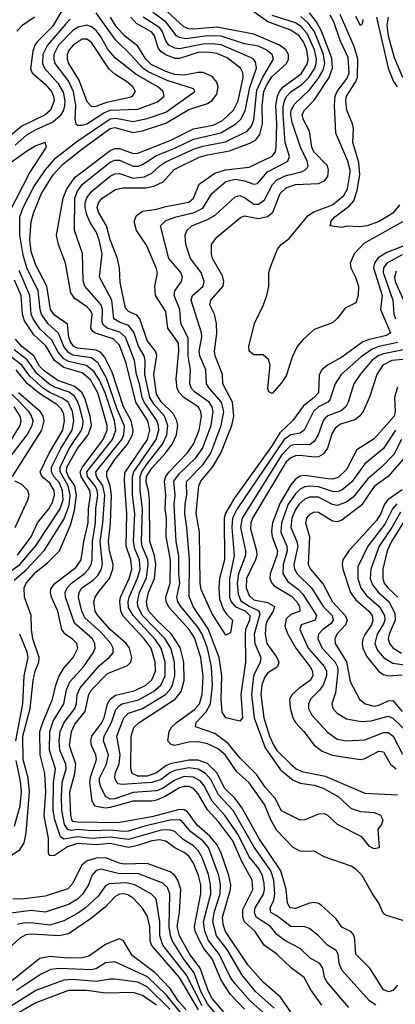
# Model space of a CAD drawing. Header units: inches. Extents: x 501365 to 657855, y 482276 to 547543.
# Tile 878 of 957: x 626140 to 627761, y 504714 to 508959. Entities that reach past the tile are written whole.
import ezdxf

# ---------------------------------------------------------------- set-up
doc = ezdxf.new("R2010")
doc.units = ezdxf.units.IN
doc.header["$MEASUREMENT"] = 0
doc.layers.add('A6520', color=7, linetype='Continuous')

msp = doc.modelspace()

# ---------------------------------------------------------------- linework, layer by layer
at = {"layer": 'A6520', "color": 5}
for points, elevation in [([(626321.8, 508998.2), (626281.5, 508930), (626216, 508864), (626205.9, 508850), (626196.7, 508823.3), (626187.1, 508747.1), (626193.2, 508730), (626250, 508681), (626277.3, 508650), (626286.1, 508630), (626288.5, 508610), (626273, 508570), (626250, 508549), (626150, 508500), (626034.8, 508405.2)], 3820), ([(627770, 504796.5), (627750, 504774), (627732.3, 504767.7), (627710, 504777.1), (627650.6, 504870.6), (627589.9, 504929.9), (627584.6, 505004.6), (627578.2, 505018.2), (627570, 505027), (627530, 505047.1), (627504.4, 505084.4), (627441.1, 505141.1), (627429.4, 505149.4), (627410, 505153.7), (627390, 505150.7), (627330, 505126.9), (627307.5, 505130), (627294.9, 505150), (627289.9, 505210.1), (627267.2, 505290), (627172.1, 505430), (627100.4, 505560.4), (627070, 505601.3), (627024.5, 505644.5), (626990, 505711.8), (626950, 505752.2), (626910, 505766.8), (626870, 505766.8), (626790, 505751.5), (626770, 505742.2), (626730, 505712.4), (626690, 505697.8), (626650, 505697.5), (626625.3, 505710), (626619, 505730), (626621.6, 505870), (626632.7, 505907.3), (626655, 505930), (626811.3, 506030), (626836.4, 506063.6), (626849.1, 506110), (626848.4, 506190), (626832.9, 506252.9), (626794.5, 506310), (626730, 506371.9), (626697.5, 506410), (626689.4, 506430), (626687.6, 506450), (626696.2, 506490), (626721.5, 506550), (626728, 506610), (626722.1, 506650), (626701.5, 506710), (626700.3, 506890), (626695.5, 506930), (626685.3, 506965.3), (626686.7, 506990), (626710, 507025.9), (626769.7, 507090), (626798.4, 507130), (626816.1, 507170), (626822.3, 507210), (626818.6, 507230), (626802.2, 507262.2), (626750, 507312.1), (626730, 507344.4), (626719.1, 507430), (626732.1, 507512.1), (626725.7, 507530), (626690, 507576.7), (626658.8, 507670), (626645.1, 507685.1), (626610, 507701.4), (626595.9, 507715.9), (626574, 507826), (626571.3, 507888.7), (626562.1, 507930), (626530.6, 508010), (626515.1, 508070), (626480.1, 508130), (626474.7, 508150), (626480.3, 508170), (626496.6, 508190), (626553.2, 508226.8), (626584.9, 508235.1), (626684.8, 508235.2), (626718.8, 508241.2), (626759.1, 508260.9), (626806.9, 508313.1), (626913.8, 508366.2), (626950, 508377.3), (627045.4, 508394.6), (627133.5, 508426.5), (627159, 508441), (627176.1, 508463.9), (627187.4, 508510), (627186.8, 508590), (627194.1, 508650), (627204.3, 508675.7), (627227.5, 508712.5), (627291, 508770), (627300.2, 508790), (627299.5, 508810), (627288.5, 508830), (627260.6, 508850), (627150, 508896.7), (626990, 508927.7), (626890, 508919.2), (626870, 508920), (626848.3, 508928.3), (626759.2, 509010)], 3720), ([(626358.4, 508961.6), (626338.5, 508941.5), (626260, 508850), (626239.3, 508810), (626238.7, 508770), (626246.8, 508750), (626305.2, 508685.2), (626327.6, 508647.6), (626334.3, 508610), (626333.2, 508590), (626329, 508570), (626315.1, 508544.9), (626282.9, 508517.1), (626210, 508484.9), (626170, 508462), (626121, 508419)], 3840), ([(626203.6, 508970), (626150, 508933.2), (626127.1, 508910)], 3780), ([(627238.2, 504698.2), (627158.1, 504770), (627099.5, 504839.5), (627034.6, 504950), (626989.7, 505010), (626973.5, 505070), (626979.4, 505110), (627005.1, 505190), (627007.1, 505230), (626999.4, 505270), (626954.3, 505390), (626930, 505418.9), (626878.2, 505458.2), (626841.8, 505501.8), (626829.1, 505509.1), (626790, 505507.7), (626677.9, 505482.1), (626610, 505460.8), (626590, 505460), (626530, 505465.8), (626450, 505462.5), (626390, 505467.5), (626364.2, 505464.2), (626347.9, 505467.9), (626332.9, 505490), (626322.6, 505550), (626320.6, 505610), (626324, 505670), (626340.1, 505730), (626338.6, 505750), (626313.3, 505810), (626310.4, 505850), (626315, 505890), (626332, 505930), (626377.9, 505990), (626384.8, 506010), (626388.7, 506050), (626401.2, 506078.8), (626484.2, 506175.8), (626526.3, 506210), (626543.7, 506230), (626543.8, 506250), (626533.3, 506270), (626490, 506318.1), (626420.8, 506380.8), (626408.9, 506408.9), (626394.5, 506470), (626396, 506490), (626408.9, 506510), (626456.9, 506543.1), (626477.2, 506562.8), (626492.3, 506587.7), (626497.4, 506610), (626487.9, 506710), (626499.4, 506790), (626507.4, 506910), (626499, 506950), (626470.8, 506990), (626469.2, 507010), (626580.4, 507150), (626589.8, 507170), (626592.5, 507207.5), (626560.9, 507280.9), (626514.6, 507414.6), (626478.6, 507478.6), (626450, 507500.9), (626370, 507513.4), (626350, 507524.1), (626330.2, 507550), (626307.4, 507607.4), (626260.9, 507650), (626233.9, 507690), (626227.7, 507710), (626219.1, 507790), (626170.2, 507890), (626155.1, 507944.9), (626140.4, 508030), (626140.1, 508110), (626155, 508150), (626201.4, 508238.6), (626249.7, 508310.3), (626295.9, 508364.1), (626385.9, 508434.1), (626530, 508531.7), (626554.6, 508534.6), (626630, 508520.4), (626690, 508533.3), (626770, 508560.7), (626895.6, 508650), (626890, 508660.7), (626776.6, 508696.6), (626694.4, 508734.4), (626670.8, 508750), (626618.7, 508810), (626553.1, 508873.1), (626469.7, 508989.7)], 3840), ([(627316.9, 504670), (627265.4, 504745.4), (627190, 504809.5), (627124.8, 504884.8), (627028.3, 505028.3), (627018.5, 505058.5), (627015.1, 505090), (627050.2, 505210), (627050.8, 505230), (627042.2, 505270), (627007.3, 505370), (626990, 505402.7), (626959.9, 505439.9), (626906.3, 505486.3), (626864.5, 505544.4), (626850, 505553), (626830, 505554.8), (626710, 505522.6), (626563, 505497), (626390, 505499.1), (626370, 505503), (626364.6, 505510), (626360, 505530), (626356.7, 505630), (626377.5, 505710), (626382.6, 505750), (626354.8, 505830), (626363, 505890), (626378.3, 505921.7), (626422.7, 505977.3), (626438, 506050), (626449.9, 506070), (626519.4, 506140.6), (626605.6, 506174.4), (626619.5, 506190), (626624.6, 506210), (626613.3, 506250), (626599.2, 506270), (626530.5, 506330), (626476.9, 506390), (626465.8, 506410), (626460.1, 506450), (626465.4, 506470), (626478, 506490), (626528, 506550), (626542.4, 506590), (626543.4, 506610), (626527.6, 506670), (626523.2, 506710), (626532, 506790), (626536.3, 506910), (626530.4, 506950), (626515.9, 506990), (626516.7, 507010), (626550, 507063.6), (626605.6, 507130), (626626.3, 507170), (626630.1, 507190), (626621, 507230), (626587.3, 507290), (626539.3, 507439.3), (626506.6, 507506.6), (626490, 507524.8), (626470, 507534.8), (626390, 507543.2), (626371.9, 507551.9), (626358.9, 507570), (626352.7, 507590), (626346.7, 507646.7), (626290, 507685.5), (626273.6, 507710), (626257.3, 507810), (626210, 507901.8), (626190, 507960.3), (626183.6, 508010), (626190, 508090), (626201.1, 508130), (626234.5, 508210), (626284.2, 508290), (626324.4, 508335.6), (626414.2, 508405.8), (626530, 508490), (626550, 508494.7), (626630, 508473.2), (626670, 508480.2), (626770, 508512.9), (626870, 508572.8), (626950, 508597.8), (626970, 508611.3), (626990, 508638.4), (626996, 508670), (626990, 508690.4), (626970, 508713.9), (626931.3, 508731.3), (626910, 508732.1), (626850, 508720.5), (626810, 508722.5), (626770, 508736.2), (626706.7, 508766.7), (626683.9, 508790), (626650, 508844.8), (626591.3, 508891.3), (626556.5, 508930), (626531.7, 508970)], 3820), ([(627444.1, 504710), (627396.1, 504776.1), (627368.1, 504830), (627313.4, 504870), (627250.2, 504930.2), (627194.3, 504970), (627155.3, 505030), (627109.6, 505069.6), (627102.3, 505090), (627102.9, 505122.9), (627146.1, 505210), (627143.8, 505250), (627099.1, 505330), (627059.1, 505419.1), (626999.4, 505499.4), (626950, 505553.5), (626910, 505621.8), (626890, 505644.8), (626870, 505653.6), (626850, 505653.4), (626830, 505647.2), (626767.8, 505610), (626730, 505594.6), (626710, 505590.8), (626630, 505590.7), (626530, 505562.2), (626510, 505559.9), (626470, 505566.9), (626463.7, 505570), (626452.1, 505590), (626442.6, 505670), (626446.2, 505693.8), (626471.2, 505770), (626469.2, 505790), (626449.4, 505830), (626446.7, 505850), (626451.8, 505870), (626493.1, 505926.9), (626504.6, 505950), (626518.8, 506010), (626530.5, 506029.5), (626553.2, 506046.8), (626634.1, 506065.9), (626684.3, 506090), (626710, 506113.1), (626726.1, 506150), (626725, 506190), (626707.3, 506250), (626677.4, 506290), (626587.2, 506387.2), (626576.6, 506410), (626571.6, 506450), (626574.7, 506470), (626611.8, 506550), (626624.2, 506590), (626619.7, 506630), (626599, 506690), (626602.6, 506830), (626591.6, 506970), (626593.6, 507006.4), (626691.5, 507150), (626702.1, 507190), (626693.3, 507230), (626641.9, 507310), (626598.9, 507478.9), (626570, 507556.9), (626543.5, 507583.5), (626467.7, 507607.7), (626455.4, 507615.4), (626446.6, 507630), (626452.3, 507690), (626445.8, 507705.8), (626430, 507721.9), (626377.4, 507757.4), (626361.3, 507781.4), (626337.7, 507910), (626307.8, 507990), (626299.5, 508030), (626327.6, 508190), (626342.9, 508230), (626379.6, 508280.4), (626530, 508394.9), (626550, 508403.5), (626570, 508404.2), (626630, 508383), (626650, 508384.5), (626790, 508438.6), (626890, 508488.2), (626974.6, 508505.3), (627015.2, 508524.8), (627062.7, 508570), (627082.8, 508610), (627103.9, 508710), (627103.5, 508730), (627092.4, 508750), (627034.7, 508794.7), (626990, 508814.2), (626950, 508819.2), (626910, 508818.1), (626830, 508791.8), (626810, 508791.6), (626770, 508807.5), (626750, 508821.6), (626738, 508838), (626721.3, 508890), (626710, 508905.1), (626643.6, 508943.6), (626620.1, 508970)], 3780), ([(627560.1, 504700.1), (627467, 504810), (627455.8, 504830), (627448, 504870), (627434.9, 504890), (627392.9, 504912.9), (627350, 504954.3), (627283.4, 504990), (627250, 505016), (627221.9, 505050), (627159.9, 505090), (627152.8, 505110), (627156, 505130), (627191.4, 505188.6), (627196, 505210), (627195.4, 505235.4), (627187.4, 505270), (627170, 505300.9), (627130.6, 505350.6), (627083.9, 505443.9), (627026.9, 505526.9), (626970, 505590), (626936.2, 505656.2), (626918.5, 505678.5), (626890, 505694.3), (626850, 505695.9), (626810, 505681.2), (626755.9, 505644.1), (626730, 505634.1), (626630, 505627.1), (626550, 505599.5), (626530, 505598.4), (626510, 505609.9), (626490, 505651.5), (626484.5, 505670), (626485.1, 505690), (626514.2, 505750), (626522.7, 505790), (626501.4, 505850), (626504.4, 505870), (626536.6, 505930), (626555, 505984.9), (626570, 506003.1), (626582, 506010), (626652.3, 506027.7), (626717.3, 506062.7), (626749.5, 506090.5), (626767.2, 506130), (626767.4, 506190), (626750.6, 506250), (626726.3, 506286.3), (626629.7, 506390), (626610, 506425), (626607.5, 506450), (626612.3, 506470), (626648.9, 506551.1), (626659.9, 506590), (626656.6, 506630), (626637.5, 506677.5), (626631.6, 506710), (626637.2, 506830), (626627.5, 506910), (626626.2, 506990), (626632.5, 507010), (626729, 507150), (626739.8, 507190), (626739.2, 507210), (626732, 507232), (626677.5, 507310), (626669, 507330), (626656.7, 507390), (626643.4, 507430), (626635.9, 507490), (626597.2, 507590), (626572.4, 507612.4), (626517.4, 507630), (626502.3, 507642.3), (626495.9, 507655.9), (626497.5, 507710), (626491.9, 507730), (626420.7, 507810), (626414.1, 507834.1), (626411.2, 507951.2), (626376.4, 508050), (626378.6, 508190), (626390, 508220.4), (626411.7, 508250), (626530, 508345), (626550, 508353.7), (626570, 508353.3), (626630, 508328.1), (626651.5, 508328.5), (626670, 508334.7), (626730, 508374.4), (626810, 508405.7), (626890, 508443.7), (627008.6, 508471.4), (627072.5, 508510), (627094.2, 508530), (627112.9, 508567.1), (627132.8, 508667.3), (627161.5, 508750), (627157.7, 508777.7), (627149.1, 508789.1), (627136.2, 508796.2), (627010, 508851.3), (626970, 508856), (626930, 508854.3), (626830, 508834.4), (626810, 508837), (626784.2, 508850), (626770, 508868), (626755.4, 508910), (626744.6, 508924.6), (626672.2, 508970)], 3760), ([(627676.7, 504710), (627649.3, 504730), (627530, 504860.9), (627518.1, 504890), (627514.7, 504930), (627505.9, 504945.9), (627468.4, 504970), (627429.2, 505010), (627390, 505040.5), (627370, 505048.8), (627310, 505050.3), (627250, 505095.8), (627224.4, 505110), (627220.7, 505130), (627236, 505164), (627241.1, 505190), (627236.3, 505250), (627223.5, 505290), (627151.2, 505391.2), (627060.7, 505550), (626997.2, 505617.2), (626964.1, 505684.1), (626942.5, 505710), (626910, 505728.7), (626870, 505733.3), (626810, 505722.7), (626787.7, 505712.3), (626750, 505684.1), (626710, 505670.6), (626581.9, 505661.9), (626565.2, 505665.2), (626556.1, 505676.1), (626550.8, 505690), (626552.6, 505710), (626568.8, 505751.2), (626573.4, 505790), (626558.6, 505870), (626590, 505950), (626610.2, 505969.8), (626670, 505989.6), (626769.5, 506050.5), (626788, 506070), (626799.2, 506090), (626809.1, 506130), (626808.7, 506190), (626792.9, 506250), (626767.8, 506290), (626670.4, 506390), (626650, 506430), (626647.7, 506450), (626657.4, 506490), (626686.5, 506553.5), (626695, 506610), (626692.8, 506630), (626669.2, 506690), (626665.7, 506710), (626669.8, 506850), (626659.6, 506930), (626660.1, 506990), (626667.6, 507010), (626690, 507044.3), (626756.8, 507130), (626774.6, 507170), (626779.6, 507210), (626764.6, 507250), (626720.2, 507300.2), (626701.1, 507330), (626679.6, 507430), (626680.8, 507490), (626676.5, 507510), (626652.5, 507552.4), (626632.7, 507612.7), (626610, 507640.7), (626570, 507655.3), (626546.8, 507670), (626538.2, 507750), (626483.9, 507850), (626495.5, 507950), (626483.3, 508010), (626470, 508045.4), (626444.7, 508084.7), (626430, 508118.1), (626422.1, 508150), (626422.7, 508170), (626429.1, 508190.9), (626450, 508218.3), (626530, 508284.4), (626550, 508295.5), (626570, 508296.2), (626630, 508276.6), (626678.3, 508281.7), (626710, 508297.1), (626744.5, 508330), (626770, 508346.2), (626890, 508400.8), (626930, 508413.5), (627027.7, 508432.3), (627121.4, 508478.6), (627139.9, 508500.1), (627150, 508528.2), (627163.9, 508656.1), (627188.5, 508711.5), (627235.8, 508790), (627229, 508810), (627202.9, 508830), (627170, 508845.5), (627110, 508855.9), (627010, 508888.7), (626950, 508890.3), (626857.4, 508877.4), (626830, 508882.5), (626816.7, 508890), (626771.2, 508950), (626714, 508990)], 3740), ([(627830, 505064.6), (627718.8, 505098.8), (627707.7, 505107.7), (627690.4, 505150), (627661.8, 505190), (627617.4, 505270), (627590, 505297.3), (627570, 505310.4), (627454.3, 505350), (627413.3, 505373.3), (627350, 505374.2), (627320.2, 505390), (627250, 505464.2), (627223.8, 505510), (627195.8, 505575.8), (627130, 505668.5), (627076.3, 505716.3), (627028, 505788), (626995.8, 505815.8), (626950, 505837.5), (626910, 505846.4), (626870, 505845), (626810, 505830.3), (626794, 505834), (626779.9, 505850), (626784.6, 505890), (626796, 505910), (626816.4, 505930), (626894.6, 505985.4), (626915.5, 506010), (626926.7, 506050), (626932, 506128), (626922.3, 506210), (626894.9, 506294.9), (626871.4, 506330), (626785.2, 506425.2), (626771.9, 506450), (626771.1, 506470), (626789.6, 506530.4), (626791, 506630), (626772.7, 506730), (626773.9, 506810), (626767.5, 506850), (626770.2, 506910), (626764.2, 506970), (626770.8, 506990), (626785.3, 507010), (626862.7, 507090), (626890.4, 507129.6), (626914.9, 507190), (626924.9, 507250), (626922.1, 507270), (626909.7, 507289.7), (626848, 507330), (626829.9, 507350), (626819.8, 507370), (626815.3, 507410), (626826.9, 507530), (626824.8, 507564.8), (626779.8, 507630), (626770, 507701.5), (626726.7, 507770), (626723.4, 507810), (626734, 507866), (626729.2, 507890), (626686.9, 507986.9), (626644.5, 508050), (626634.3, 508090), (626644.3, 508115.7), (626670, 508133.9), (626730, 508141.9), (626770, 508154), (626870, 508173.2), (626889.5, 508190.5), (626914.9, 508250), (626982.1, 508297.9), (627028.4, 508311.6), (627130, 508323.1), (627230, 508371.6), (627243.6, 508390), (627246.8, 508410), (627249.2, 508510), (627245.2, 508590), (627252.1, 508630), (627261.1, 508650), (627277.4, 508670), (627354.5, 508725.5), (627381.5, 508770), (627385.3, 508790), (627379.5, 508830), (627364.3, 508864.3), (627345.6, 508890), (627310, 508914.8), (627210.4, 508950.4), (627150, 508994)], 3680), ([(627810, 507539.6), (627710, 507519), (627686.7, 507510), (627659.1, 507490), (627608.5, 507430), (627581.6, 507390), (627557.6, 507310), (627547.3, 507290), (627527.3, 507272.7), (627470, 507251.2), (627458.5, 507241.5), (627448.8, 507230), (627427.4, 507170), (627410, 507140.4), (627390, 507127.2), (627330, 507127.5), (627310, 507123), (627270, 507081.4), (627100.1, 506810), (627092.6, 506770), (627114.1, 506670), (627114.4, 506650), (627084.8, 506570), (627078.5, 506530), (627082.3, 506482.3), (627094.5, 506454.5), (627130, 506430.7), (627171.3, 506411.3), (627175.8, 506395.8), (627151.2, 506310), (627155.2, 506270), (627179.9, 506210), (627177.5, 506190), (627149.4, 506130.6), (627140.6, 506050), (627152.5, 505950), (627199.8, 505819.8), (627265.7, 505725.7), (627320.7, 505680.7), (627350, 505667.5), (627410, 505658.6), (627450, 505646.8), (627513.8, 505610), (627570, 505558), (627610, 505546), (627670, 505542), (627697, 505530), (627706.4, 505510), (627700.7, 505490), (627684.7, 505470), (627691.1, 505388.9), (627670, 505384.5), (627650, 505395.1), (627615.8, 505435.8), (627511.3, 505490), (627470, 505528), (627455.1, 505535.1), (627430, 505533.5), (627370, 505509.8), (627350, 505508.1), (627270, 505549), (627241.9, 505601.9), (627198.7, 505650), (627164, 505704), (627090, 505776.3), (627039.2, 505839.2), (626982.3, 505882.3), (626898.8, 505910), (626901.7, 505930), (626945.3, 505974.7), (626963.8, 506010), (626972.5, 506090), (626967.4, 506170), (626950.2, 506249.8), (626928, 506310), (626910, 506339.2), (626835.9, 506430), (626822.5, 506450), (626818.3, 506470), (626830.4, 506530), (626826.1, 506570), (626827.4, 506647.4), (626814.6, 506710), (626807.2, 506870), (626811.4, 506910), (626804.9, 506970), (626830, 507003.5), (626900.1, 507070), (626929, 507110), (626966.1, 507210), (626974.9, 507270), (626970.4, 507290), (626957.9, 507310), (626894.5, 507354.5), (626881.1, 507370), (626874.8, 507390), (626877.1, 507450), (626867.2, 507510), (626867.6, 507587.6), (626835.7, 507650), (626831.2, 507710), (626807.2, 507770), (626809.5, 507790), (626838.8, 507830), (626842.7, 507850), (626835.4, 507870), (626783.7, 507930), (626747.1, 508070), (626770, 508093.8), (626815, 508110), (626892.3, 508127.7), (626930, 508146.6), (626969.7, 508210.3), (627030, 508261.3), (627070, 508271.5), (627110, 508264.8), (627150, 508250.1), (627166.4, 508253.6), (627210, 508304.2), (627297.3, 508350), (627304.1, 508370), (627285, 508430), (627276.3, 508550), (627276.4, 508583.6), (627282.3, 508610), (627291.5, 508628.5), (627310, 508648.2), (627358.2, 508681.8), (627388.1, 508710), (627412.5, 508747.5), (627419.7, 508770), (627421, 508790), (627412.5, 508830), (627379.8, 508899.8), (627352.9, 508930), (627330, 508945.7), (627230, 508978.1)], 3660), ([(627771.9, 507568.1), (627690, 507550), (627660.9, 507539.1), (627613.4, 507506.6), (627526.5, 507430), (627501.5, 507390), (627479, 507321), (627469.1, 507310), (627429.3, 507290), (627407.2, 507270), (627368.2, 507190), (627350, 507177.5), (627310, 507170), (627281.4, 507150), (627078.4, 506850), (627058.1, 506810), (627055.5, 506770), (627065.8, 506650), (627045.3, 506550), (627046, 506470), (627052.6, 506450), (627069.5, 506430), (627114.4, 506410), (627133.3, 506390), (627131, 506370), (627114.3, 506330), (627112.3, 506310), (627115, 506190), (627094.8, 506050), (627101.1, 505950), (627090, 505934.4), (627029.6, 505949.6), (627014.4, 505974.4), (627008.9, 506030), (627012.3, 506130), (627001.1, 506210), (626953.5, 506333.5), (626889.2, 506430), (626872, 506472), (626872.1, 506630), (626861.2, 506770), (626852.3, 506830), (626853.7, 506870), (626861.3, 506910), (626859.3, 506960.7), (626861.3, 506970), (626930, 507039.6), (626964.7, 507090), (627009.5, 507210), (627020.7, 507270), (627010.4, 507310.4), (626958.5, 507370), (626946.7, 507390), (626943.2, 507450), (626917.7, 507510), (626915.1, 507530), (626925.9, 507590), (626924.7, 507610), (626879.8, 507750), (626885.7, 507770), (626931.2, 507810), (626936.3, 507830), (626922.7, 507870), (626876.4, 507930), (626856.7, 507990), (626854, 508030), (626861.7, 508050), (626882.6, 508070), (626950, 508097.7), (626983.5, 508116.5), (627070, 508195.4), (627090, 508201.3), (627110, 508193.4), (627150, 508163.8), (627170, 508163.4), (627196.5, 508183.5), (627230.7, 508249.3), (627250, 508268.5), (627290, 508287.1), (627356, 508304), (627370.6, 508310), (627379.8, 508320.2), (627385.3, 508330), (627381.1, 508350), (627351.7, 508410), (627316.3, 508516.3), (627310.2, 508550), (627312.1, 508570), (627325.3, 508594.7), (627390, 508657.2), (627430, 508706.7), (627450, 508741.8), (627456.3, 508770), (627450.3, 508810), (627422.7, 508882.7), (627410, 508910.2), (627385.1, 508945.1), (627353.6, 508973.6)], 3640), ([(627867.6, 508012.4), (627724.3, 507955.7), (627687.4, 507932.6), (627671.1, 507910), (627666.8, 507890), (627704.8, 507770), (627697.1, 507710), (627740.1, 507610), (627722.4, 507597.6), (627650, 507581.1), (627621.1, 507570), (627530, 507503.8), (627468, 507470), (627444.3, 507450), (627431.8, 507428.2), (627428.7, 507350), (627411.2, 507330), (627365.3, 507294.7), (627316.7, 507230), (627262.2, 507177.8), (627230, 507124.1), (627065.1, 506894.9), (627027.7, 506832.3), (627022.3, 506810), (627023.4, 506630), (627002.6, 506550), (626999.5, 506510), (627002.9, 506462.9), (627018.6, 506418.6), (627034.4, 506394.4), (627058.6, 506370), (627050, 506315.3), (627030, 506306), (626970, 506397.2), (626923.3, 506503.3), (626919.2, 506530), (626916.6, 506750), (626902.2, 506830), (626912.5, 506950), (626922.3, 506970), (626972.5, 507030), (627008.3, 507090), (627054.9, 507210), (627064.1, 507250), (627059, 507310), (627016.1, 507390), (627015.7, 507430), (626983.8, 507510), (626981, 507530), (626990, 507606.8), (626989.9, 507650), (626981.3, 507690), (626960.1, 507730), (626964.5, 507750), (627017.6, 507810), (627021, 507830), (627014.5, 507854.5), (626971.9, 507930), (626967.1, 507950), (626967.9, 507990), (626990, 508022.3), (627093.2, 508106.8), (627110, 508113.3), (627170, 508102.1), (627210, 508111.1), (627231.8, 508130), (627264.6, 508210), (627290, 508234.3), (627330.4, 508249.6), (627430, 508253.7), (627455, 508265), (627470, 508284.1), (627473.2, 508310), (627468.2, 508330), (627409.7, 508390), (627401.2, 508410), (627390, 508478.5), (627363.7, 508530), (627359.6, 508550), (627368.3, 508570), (627410, 508611.9), (627475.5, 508710), (627490.5, 508750), (627486.9, 508793.1), (627442.4, 508910), (627420.5, 508950), (627390, 508988.7)], 3620), ([(627792.5, 508087.5), (627625.2, 507994.8), (627582.9, 507950), (627565.3, 507910), (627569.3, 507890), (627589.4, 507850), (627601.7, 507810), (627601.1, 507770), (627590, 507738.6), (627544, 507716), (627510, 507670.8), (627490, 507652.8), (627410, 507623.6), (627361.4, 507578.6), (627337.9, 507550), (627316, 507504), (627290, 507424.5), (627270, 507394.2), (627230, 507348.5), (627214.8, 507354.8), (627211.3, 507371.3), (627220.6, 507470), (627214.1, 507494.1), (627190, 507515.1), (627150, 507514.7), (627130, 507529.7), (627129, 507550), (627153.6, 507650), (627192.7, 507730), (627207.1, 507770), (627215, 507810), (627215.3, 507870), (627221.2, 507890), (627252.2, 507970), (627268.1, 507990), (627303.5, 508016.5), (627384.3, 508115.7), (627409.1, 508130.9), (627490, 508161), (627538.5, 508201.5), (627554.9, 508230), (627564.5, 508290), (627565.3, 508310), (627556.1, 508350), (627504.4, 508470), (627498.1, 508590), (627501.7, 508630), (627510, 508649.2), (627553, 508707), (627561.3, 508730), (627556.7, 508796.7), (627523.5, 508870), (627495.2, 508950), (627479.2, 508979.2)], 3580), ([(627778.3, 508161.7), (627750, 508125.5), (627691.8, 508090), (627639.1, 508070), (627606.6, 508066.6), (627550.7, 508069.3), (627530, 508063.7), (627478, 508070), (627483.1, 508076.9), (627482.4, 508090), (627500.3, 508110), (627563, 508157), (627581.2, 508178.8), (627596.5, 508223.5), (627607.6, 508290), (627603.3, 508343.3), (627577.1, 508430), (627580.1, 508490), (627576.6, 508510), (627551.2, 508570), (627547.5, 508610), (627550.3, 508630), (627589.2, 508690), (627597.3, 508710), (627598.8, 508790), (627583.2, 508843.2), (627522.3, 508982.3)], 3560), ([(627620, 508960), (627617.8, 508942.2), (627610, 508935.1), (627590, 508973.3)], 3540), ([(627679.4, 508970), (627729.6, 508750), (627753.1, 508693.1), (627769.5, 508669.5)], 3560), ([(627729.6, 508970), (627724.8, 508935.2), (627730.7, 508890), (627755.9, 508795.9), (627792.3, 508712.3)], 3580), ([(626095.4, 508130), (626182.4, 508297.6), (626255.7, 508410), (626250, 508429.4), (626210, 508415.8), (626170, 508391.2), (625970, 508248.8)], 3860), ([(627790, 507945), (627723.6, 507910), (627710.3, 507890), (627708.2, 507870), (627750.7, 507750), (627753.8, 507690), (627761.6, 507670)], 3640), ([(627205.6, 504665.6), (627134.5, 504730), (627070, 504802.1), (627050, 504830), (627001.4, 504930), (626954.9, 504990), (626938.4, 505030), (626933.5, 505070), (626964.1, 505190), (626963.9, 505230), (626954.5, 505274.5), (626927.6, 505347.6), (626910, 505377.9), (626890, 505397.2), (626845.3, 505425.3), (626810, 505459.4), (626786.7, 505466.7), (626750, 505465.4), (626610, 505424.5), (626530, 505435.6), (626450.5, 505429.5), (626390, 505437), (626330, 505426.6), (626316.3, 505436.3), (626291.7, 505510), (626283.9, 505550), (626286.1, 505670), (626294.4, 505730), (626268.9, 505810), (626270.4, 505890), (626284.9, 505935.1), (626331.1, 506010), (626342.1, 506070), (626356, 506104), (626415.7, 506170), (626457.6, 506230), (626465.3, 506250), (626464, 506270), (626453.9, 506290), (626377, 506357), (626337.1, 506470), (626335.6, 506490), (626344.8, 506510), (626363.1, 506530), (626418.7, 506570), (626437.3, 506590), (626448.8, 506611.2), (626453.1, 506630), (626453.6, 506710), (626467.3, 506790), (626468.2, 506850), (626476.6, 506910), (626474.7, 506930), (626467.1, 506947.1), (626432.3, 506990), (626429.4, 507010), (626539.8, 507150), (626554.8, 507190), (626548.9, 507230), (626508.4, 507350), (626484.7, 507404.7), (626461.2, 507441.2), (626428.2, 507468.2), (626350, 507485.7), (626330, 507497.3), (626305.6, 507525.6), (626278.1, 507578.1), (626226.9, 507626.9), (626198, 507670), (626190.2, 507690), (626184.3, 507770), (626138.2, 507878.2)], 3860), ([(627765, 507875), (627757.4, 507850), (627760.7, 507830), (627796.3, 507750)], 3660), ([(627110, 504693.3), (627050, 504756), (627010, 504818), (626970.8, 504910), (626934.9, 504954.9), (626915.7, 504990), (626897.6, 505030), (626893.9, 505050), (626922.2, 505190), (626921, 505230), (626911.7, 505270), (626890, 505323.4), (626871.1, 505351.1), (626850, 505368.4), (626809, 505389), (626770, 505418.2), (626743.5, 505423.5), (626710, 505419.2), (626650, 505398.4), (626610, 505390.8), (626530, 505407.8), (626470, 505401.2), (626390, 505407), (626346.9, 505393.1), (626290, 505355.8), (626270, 505355), (626264.5, 505364.5), (626263.7, 505430), (626246.3, 505526.3), (626252.7, 505630), (626249, 505709), (626228.2, 505790), (626227.5, 505890), (626239.5, 505930), (626281.6, 506030), (626295.3, 506090), (626309.9, 506130), (626330, 506163.3), (626370.3, 506210), (626390.3, 506250), (626386.4, 506270), (626368.3, 506288.3), (626336.1, 506310), (626322.2, 506330), (626304.2, 506410), (626277.2, 506470), (626272.4, 506490), (626274.3, 506505.7), (626292.9, 506530), (626381.7, 506598.3), (626404.8, 506630), (626416.6, 506710), (626435.8, 506790), (626436.6, 506850), (626445, 506910), (626442.8, 506930), (626405.5, 506990), (626401.4, 507010), (626411.2, 507030), (626500.3, 507150), (626517.5, 507190), (626518.2, 507210), (626477.5, 507350), (626446.1, 507406.1), (626410, 507436.2), (626330, 507460.2), (626290.4, 507490), (626252.9, 507552.9), (626200.8, 507600.8), (626161.1, 507661.1), (626151.8, 507690), (626145.7, 507770), (626117.1, 507837.1)], 3880), ([(626090, 505349.3), (626140.1, 505379.9), (626159.9, 505410), (626167.8, 505452.2), (626182.5, 505630), (626177, 505690), (626154.5, 505770), (626153.5, 505870), (626184.8, 505990), (626198.2, 506110), (626207.2, 506150), (626222.5, 506190), (626224.1, 506210), (626197.2, 506290), (626191.1, 506330), (626189.9, 506390), (626161.3, 506470), (626158.9, 506510), (626167.5, 506530), (626210, 506577.8), (626260.8, 506619.2), (626311.3, 506670), (626359.5, 506780.5), (626377.1, 506842.9), (626385.3, 506910), (626377.8, 506950), (626350.1, 506990), (626341.6, 507010), (626343.3, 507030), (626389.1, 507110), (626435.9, 507170), (626449.4, 507210), (626444.4, 507250), (626423, 507323), (626410, 507350.2), (626377.6, 507377.6), (626304.1, 507404.1), (626245, 507445), (626225.8, 507465.8), (626200.9, 507510), (626150, 507550.2), (626121.9, 507581.9)], 3920), ([(626064.3, 506555.7), (626140.6, 506610), (626208.4, 506690), (626314.1, 506850), (626327, 506890), (626325.1, 506930), (626310, 506964.7), (626287.6, 506990), (626276.6, 507010), (626277.5, 507030), (626318.1, 507110), (626366.9, 507190), (626373.2, 507230), (626367.2, 507270), (626348.6, 507310), (626326.9, 507326.9), (626270, 507351.8), (626242.4, 507370), (626183.1, 507423.1), (626149.5, 507470), (626093.2, 507513.2)], 3960), ([(626116.8, 506543.2), (626170, 506589), (626247.8, 506672.2), (626332.1, 506807.9), (626353.4, 506866.6), (626357.9, 506910), (626349.2, 506950), (626315.3, 507010), (626315.1, 507030), (626353.8, 507110), (626407.4, 507190), (626412.9, 507210), (626413.3, 507230), (626398.8, 507290), (626390, 507315.4), (626376, 507336), (626352.9, 507352.9), (626290, 507375.6), (626266.4, 507390), (626213.7, 507433.7), (626172.7, 507492.7), (626116.6, 507536.6)], 3940), ([(627810, 507495.3), (627746, 507490), (627706.8, 507470), (627681.8, 507430), (627650, 507331.9), (627622, 507270), (627606.6, 507250), (627585.5, 507234.5), (627524.9, 507215.1), (627501.1, 507198.9), (627486.3, 507173.7), (627468.1, 507111.9), (627450, 507086.9), (627430, 507074.9), (627410, 507072.8), (627350, 507080.7), (627330, 507079.1), (627310, 507070.7), (627290, 507052.7), (627144.4, 506810), (627137.4, 506790), (627136.2, 506763.8), (627162.2, 506670), (627163.1, 506650), (627157.8, 506630), (627118.7, 506550), (627117.8, 506510), (627130, 506476.4), (627150, 506458.6), (627210, 506447.2), (627239, 506430), (627234.1, 506410), (627208.6, 506370), (627201.6, 506350), (627198.7, 506310), (627207.1, 506270), (627249.4, 506210), (627258.4, 506190), (627252.6, 506170), (627210, 506142), (627196.1, 506123.9), (627185, 506090), (627181.1, 506050), (627192.8, 505950), (627218.3, 505870), (627236.2, 505830), (627250, 505808.9), (627310, 505749.4), (627332.9, 505730), (627357.6, 505717.6), (627458.5, 505698.5), (627630, 505624.9), (627770, 505617.9)], 3680), ([(626130, 506650.1), (626189.7, 506730), (626216.7, 506790), (626266.2, 506850), (626280.9, 506879.1), (626289.7, 506910), (626288.4, 506930), (626270, 506961.7), (626235.7, 506990), (626227.7, 507010), (626267, 507090), (626326.8, 507190), (626333.8, 507230), (626330, 507258.3), (626320.3, 507280.3), (626300.7, 507300.7), (626230, 507344.6), (626173.7, 507390), (626124.8, 507450)], 3980), ([(626076.1, 507043.9), (626172.9, 507170), (626194, 507210), (626197.5, 507230), (626190, 507254.5), (626179.6, 507270), (626066.3, 507386.3)], 4040), ([(626108.9, 506990), (626235.6, 507190), (626245.2, 507230), (626240.9, 507250), (626228.7, 507270), (626135.6, 507350)], 4020), ([(627770, 507375.1), (627757.4, 507330), (627760.9, 507270), (627755.2, 507250), (627670, 507151.8), (627594.9, 507105.1), (627550, 507019.7), (627514.1, 506985.9), (627490, 506978.5), (627470, 506979.4), (627370, 506993.8), (627350, 506990.9), (627330, 506978.9), (627310, 506954.1), (627263.3, 506876.7), (627230.6, 506790), (627226.2, 506753.8), (627229.2, 506730), (627251.8, 506670), (627249.8, 506650), (627220.6, 506570), (627219.9, 506550), (627228.2, 506530), (627238.7, 506518.7), (627313.3, 506473.3), (627335.7, 506450), (627347.6, 506430), (627349.5, 506410), (627310, 506395.2), (627290, 506376.5), (627284.6, 506344.6), (627296.5, 506310), (627331.9, 506250), (627393.9, 506170), (627403.3, 506150), (627404.9, 506130), (627393.2, 506110), (627344, 506076), (627315.3, 506050), (627304.7, 506030), (627307.6, 505992.4), (627318.9, 505950), (627329.5, 505929.5), (627366.3, 505890), (627411.3, 505831.3), (627445.6, 505805.6), (627487.8, 505787.8), (627610, 505770.4), (627630, 505774.3), (627690, 505805.2), (627710, 505803.4), (627740.6, 505750), (627764.6, 505730)], 3720), ([(626104.8, 507150), (626141.7, 507210), (626145.8, 507230), (626141.8, 507250), (626115.6, 507290)], 4060), ([(627761.8, 507190), (627709.8, 507110.2), (627630, 507044.3), (627572.8, 506967.2), (627530, 506930.9), (627510, 506924.5), (627490, 506926), (627430, 506945.5), (627391.2, 506948.8), (627370, 506945.3), (627350, 506935.5), (627330, 506915.8), (627298.2, 506870), (627269.3, 506790), (627267.3, 506750), (627292.6, 506690), (627294.8, 506670), (627277.2, 506610), (627275.7, 506570), (627297.1, 506537.1), (627342.7, 506502.7), (627362.1, 506482.1), (627420.1, 506390), (627414.8, 506370), (627354.5, 506350), (627348.3, 506330), (627384.2, 506250), (627455, 506170), (627464.3, 506150), (627463.8, 506130), (627450.1, 506090), (627432.9, 506067.1), (627394.2, 506030), (627386.9, 506010), (627386.9, 505990), (627401.2, 505961.2), (627467.9, 505887.9), (627510, 505857.9), (627550, 505850.1), (627630, 505855), (627710, 505886.3), (627730, 505885.6), (627751.7, 505870), (627792.3, 505792.3)], 3740), ([(627788, 507150), (627754.7, 507085.3), (627700.8, 507030), (627641.3, 506978.7), (627578.6, 506901.4), (627550, 506879.6), (627510, 506864.7), (627490, 506869.9), (627430, 506900.2), (627390, 506900.3), (627370, 506891.7), (627345.5, 506870), (627330, 506847.9), (627314.6, 506810), (627310.3, 506770), (627336.4, 506710), (627339.5, 506690), (627323.4, 506610), (627326.1, 506590), (627337.7, 506570), (627399.6, 506510), (627449.2, 506430), (627488.8, 506390), (627492.2, 506370), (627483.9, 506356.1), (627447.4, 506330), (627429.6, 506310.4), (627426.2, 506290), (627445.6, 506250), (627501.8, 506190), (627511.4, 506170), (627513.3, 506150), (627502.1, 506057.9), (627487, 506010), (627491.8, 505990), (627510.1, 505970.1), (627550, 505945.8), (627613.1, 505933.1), (627656.3, 505936.3), (627730, 505956.6), (627750, 505948.3), (627820.5, 505880.5)], 3760), ([(627795, 507065), (627729.5, 506990.5), (627670, 506946.9), (627614.3, 506865.7), (627530, 506801.5), (627510, 506794.4), (627490, 506797.9), (627430, 506834.5), (627410, 506835.5), (627390, 506825.6), (627378.2, 506810), (627373.2, 506790), (627391.2, 506730), (627385.3, 506610), (627394.3, 506590), (627450, 506526), (627490.3, 506450), (627544.9, 506390), (627553.1, 506370), (627546.6, 506350), (627509, 506310), (627499.5, 506290), (627501.2, 506270), (627550.2, 506190.2), (627565.6, 506105.6), (627606.7, 506030), (627631.1, 506010), (627670, 506000.4), (627690, 506003.9), (627730, 506023.1), (627750, 506023.7), (627790, 505976.1)], 3780), ([(626120.3, 506770), (626175.6, 506890), (626180.4, 506910), (626175, 506930), (626150, 506955.2), (626120.3, 506970)], 4020), ([(627790, 506932.4), (627729.2, 506890), (627714.4, 506870), (627698.2, 506830), (627680, 506800), (627560.7, 506670), (627535, 506630), (627531.2, 506610), (627533.7, 506590), (627567.5, 506490), (627590, 506458.7), (627646.6, 506410), (627660.3, 506390), (627664.2, 506370), (627658.2, 506350), (627630.8, 506310), (627620.9, 506290), (627617.7, 506270), (627620.7, 506250), (627635.8, 506215.8), (627689.4, 506149.4), (627710, 506136), (627730, 506130.7), (627790, 506135.4)], 3820), ([(627767.6, 506872.4), (627748.8, 506851.2), (627715.4, 506784.6), (627642.9, 506690), (627599.8, 506600.2), (627598.4, 506550), (627612.7, 506510), (627636.9, 506476.9), (627691.3, 506430), (627714.4, 506390), (627715.2, 506370), (627710, 506354.7), (627682, 506310), (627672.1, 506270), (627682.2, 506242.2), (627710, 506209.7), (627750, 506184.5), (627810, 506176.3)], 3840), ([(627783.4, 506836.6), (627746.5, 506770), (627691.1, 506690), (627655.5, 506590), (627652.8, 506550), (627662.7, 506522.7), (627688.2, 506490), (627734.4, 506450), (627759, 506399), (627760.7, 506370), (627734.4, 506310), (627730.7, 506290), (627736.2, 506270), (627751.9, 506250), (627788.1, 506228.1)], 3860), ([(627810, 506816.1), (627744.4, 506710), (627725.5, 506670), (627707.6, 506590), (627706.4, 506550), (627713, 506530), (627728, 506510), (627771.3, 506470)], 3880), ([(626123.8, 505850), (626153.3, 506010), (626159.8, 506130), (626176.6, 506210), (626172.2, 506232.2), (626140, 506310)], 3940), ([(626117.4, 505482.6), (626142.2, 505570), (626147.9, 505630), (626143.5, 505676.5), (626125.4, 505765.4)], 3940), ([(627063.5, 504630), (626970, 504739.9), (626954.4, 504770), (626918.3, 504870), (626872.2, 504932.2), (626830.1, 505010.1), (626820, 505050), (626829.1, 505110), (626835, 505210), (626821.9, 505250), (626809.2, 505269.2), (626790, 505285.3), (626690, 505321.5), (626590, 505319.1), (626570, 505322.7), (626510, 505346.2), (626470, 505344.4), (626429, 505331), (626407.4, 505312.6), (626370, 505236.5), (626347.8, 505212.2), (626250, 505180.3), (626150, 505167.2), (626110, 505169)], 3920), ([(627043.5, 504603.5), (626950, 504716), (626922, 504770), (626893.1, 504850), (626848.4, 504908.4), (626797.6, 504990), (626790.3, 505010.3), (626785.1, 505050), (626788, 505190), (626777.9, 505217.9), (626757.2, 505237.2), (626650, 505278.3), (626570, 505277.5), (626490, 505296.4), (626470, 505291.9), (626450.9, 505270), (626436.3, 505230), (626410.4, 505189.6), (626390, 505168.3), (626350, 505144.9), (626250, 505111.6), (626190, 505118.1), (626070, 505103.4)], 3940), ([(626927.3, 504707.3), (626859.8, 504839.8), (626758.2, 504970), (626745, 505010), (626744.7, 505070), (626729.6, 505169.6), (626709.2, 505189.1), (626637.5, 505230), (626598.5, 505238.5), (626525.9, 505234.1), (626510, 505224.8), (626478.8, 505181.2), (626424.1, 505130), (626390, 505105.7), (626330, 505073.5), (626270, 505055.3), (626190, 505065.9), (626155.5, 505064.5), (626130, 505057.9)], 3960), ([(626912.3, 504690), (626830, 504830), (626709.4, 504970), (626702.4, 504990), (626701.2, 505050), (626692.2, 505092.2), (626669.3, 505129.3), (626630, 505171.7), (626606.3, 505186.3), (626590, 505190.8), (626570, 505188.9), (626550, 505177.6), (626510, 505135.1), (626450, 505085.3), (626350, 505017.5), (626309.8, 505010.2), (626190, 505017.4), (626166, 505014), (626140.6, 504999.4), (626036, 504904)], 3980), ([(626857.9, 504690), (626823.9, 504730), (626790, 504782.4), (626724.5, 504850), (626625.3, 504925.3), (626588.2, 504988.2), (626570, 504996.5), (626550, 504989.4), (626510, 504972), (626437.8, 504922.2), (626410, 504914.1), (626347.1, 504912.9), (626270, 504920.2), (626227.6, 504912.4), (626098.8, 504810)], 4020), ([(626840.6, 504670), (626773.4, 504753.4), (626692.1, 504832.1), (626550, 504897.9), (626510, 504892.7), (626471.2, 504868.8), (626450, 504863.5), (626311.3, 504868.6), (626275.1, 504864.9), (626230, 504843.4), (626126.7, 504773.3)], 4040), ([(626790, 504692.6), (626690, 504789.5), (626650, 504810), (626550, 504822.3), (626530, 504823.2), (626470, 504813), (626370, 504821.3), (626330, 504819), (626210, 504773.7), (626012.3, 504650)], 4060), ([(626730, 504710.8), (626670, 504752.5), (626630, 504764.8), (626510, 504762.4), (626430, 504773.2), (626350, 504774.1), (626210, 504720.9), (626090, 504652.4)], 4080)]:
    msp.add_lwpolyline(points, dxfattribs=dict(at, elevation=elevation))
for points, elevation in [([(626430, 508935.2), (626392.3, 508927.7), (626370, 508913.2), (626307.5, 508850), (626287.1, 508810), (626286.7, 508790), (626292.3, 508770), (626351.6, 508691.6), (626370.3, 508650), (626380.4, 508590), (626378.5, 508530), (626382.3, 508510), (626390, 508505.1), (626410, 508505.2), (626430, 508511.1), (626502.8, 508557.2), (626530, 508568.8), (626650, 508574.3), (626734.7, 508605.3), (626763.2, 508630), (626759.4, 508650), (626736.6, 508670), (626642.6, 508722.6), (626553.2, 508793.2), (626521.1, 508830), (626488.7, 508888.7), (626470, 508912.7), (626450, 508929)], 3860), ([(626410, 508875.4), (626370.5, 508850), (626353.3, 508830), (626345.2, 508810), (626344.8, 508790), (626350.4, 508770), (626396.1, 508696.1), (626430, 508606.3), (626450, 508585.5), (626470, 508587), (626516.6, 508603.4), (626615.2, 508624.8), (626627.2, 508630), (626639.2, 508650), (626628.2, 508670), (626605, 508690), (626550, 508725.3), (626526.7, 508746.6), (626450, 508861.8), (626430, 508875)], 3880)]:
    msp.add_lwpolyline(points, close=True, dxfattribs=dict(at, elevation=elevation))

doc.saveas('drawing.dxf')
